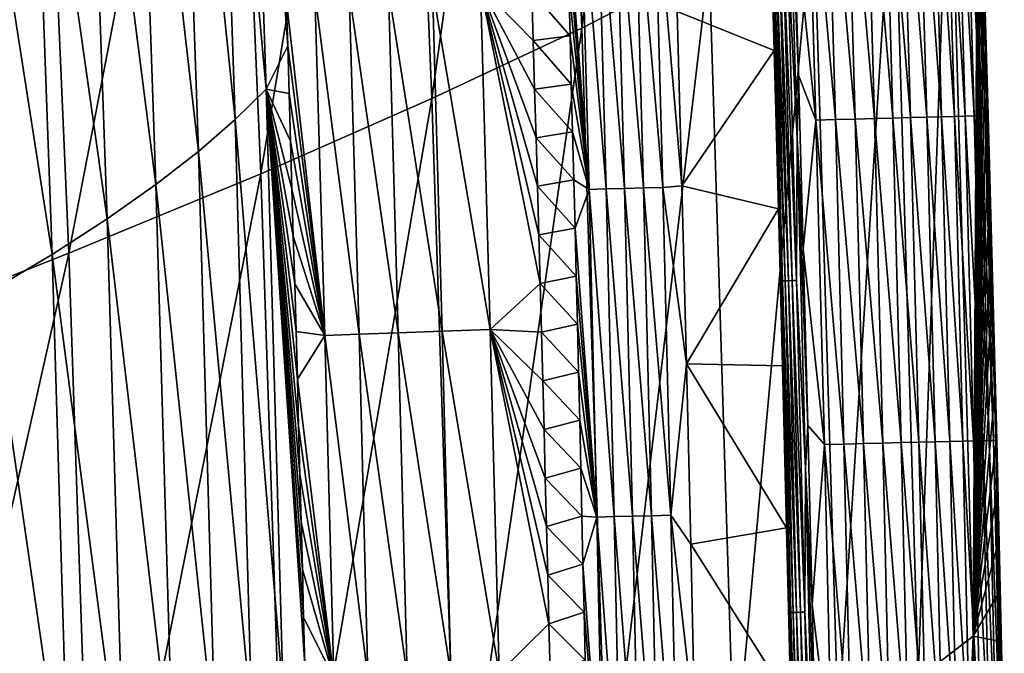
# Model space of a CAD drawing. Header units: millimetres. Extents: x -300 to 300, y -500 to 500.
# Tile 560 of 656: x 276 to 299, y 85 to 100. Entities that reach past the tile are written whole.
import ezdxf

# ---------------------------------------------------------------- set-up
doc = ezdxf.new("R2010")
doc.units = ezdxf.units.MM
doc.header["$LTSCALE"] = 81.481481
for name, color, linetype in [('19', 7, 'CONTINUOUS'), ('21', 7, 'CONTINUOUS'), ('23', 7, 'CONTINUOUS'), ('26', 7, 'CONTINUOUS'), ('27', 7, 'CONTINUOUS'), ('29', 7, 'CONTINUOUS'), ('30', 7, 'CONTINUOUS'), ('32', 7, 'CONTINUOUS')]:
    doc.layers.add(name, color=color, linetype=linetype)

msp = doc.modelspace()

# ---------------------------------------------------------------- linework, layer by layer
at = {"layer": '19', "color": 7, "linetype": 'CONTINUOUS'}
for points in [[(289.069, 100.074, 26.883), (291.335, 120.221, 22.919), (288.323, 118.404, 26.936), (289.069, 100.074, 26.883)], [(292.074, 101.628, 22.873), (291.335, 120.221, 22.919), (289.069, 100.074, 26.883), (292.074, 101.628, 22.873)], [(285.539, 98.411, 30.694), (288.323, 118.404, 26.936), (284.787, 116.456, 30.752), (285.539, 98.411, 30.694)], [(289.069, 100.074, 26.883), (288.323, 118.404, 26.936), (285.539, 98.411, 30.694), (289.069, 100.074, 26.883)], [(281.501, 96.642, 34.31), (284.787, 116.456, 30.752), (280.747, 114.38, 34.373), (281.501, 96.642, 34.31)], [(285.539, 98.411, 30.694), (284.787, 116.456, 30.752), (281.501, 96.642, 34.31), (285.539, 98.411, 30.694)], [(276.976, 94.768, 37.736), (280.747, 114.38, 34.373), (276.222, 112.18, 37.803), (276.976, 94.768, 37.736)], [(281.501, 96.642, 34.31), (280.747, 114.38, 34.373), (276.976, 94.768, 37.736), (281.501, 96.642, 34.31)], [(271.982, 92.793, 40.977), (276.222, 112.18, 37.803), (271.231, 109.858, 41.047), (271.982, 92.793, 40.977)], [(276.976, 94.768, 37.736), (276.222, 112.18, 37.803), (271.982, 92.793, 40.977), (276.976, 94.768, 37.736)], [(296.999, 84.747, 14.21), (297.737, 105.607, 9.594), (296.427, 104.397, 14.234), (296.999, 84.747, 14.21)], [(298.295, 85.747, 9.579), (297.737, 105.607, 9.594), (296.999, 84.747, 14.21), (298.295, 85.747, 9.579)], [(297.737, 105.607, 9.594), (298.295, 85.747, 9.579), (298.408, 105.385, 5.534), (297.737, 105.607, 9.594)], [(298.408, 105.385, 5.534), (298.295, 85.747, 9.579), (298.443, 104.221, 5.532), (298.408, 105.385, 5.534)], [(295.117, 83.653, 18.627), (296.427, 104.397, 14.234), (294.532, 103.07, 18.658), (295.117, 83.653, 18.627)], [(296.999, 84.747, 14.21), (296.427, 104.397, 14.234), (295.117, 83.653, 18.627), (296.999, 84.747, 14.21)], [(298.443, 104.221, 5.532), (298.295, 85.747, 9.579), (298.478, 103.057, 5.53), (298.443, 104.221, 5.532)], [(292.668, 82.468, 22.835), (294.532, 103.07, 18.658), (292.074, 101.628, 22.873), (292.668, 82.468, 22.835)], [(295.117, 83.653, 18.627), (294.532, 103.07, 18.658), (292.668, 82.468, 22.835), (295.117, 83.653, 18.627)], [(298.478, 103.057, 5.53), (298.295, 85.747, 9.579), (298.513, 101.893, 5.528), (298.478, 103.057, 5.53)], [(298.513, 101.893, 5.528), (298.295, 85.747, 9.579), (298.546, 100.73, 5.526), (298.513, 101.893, 5.528)], [(289.671, 81.193, 26.839), (292.074, 101.628, 22.873), (289.069, 100.074, 26.883), (289.671, 81.193, 26.839)], [(292.668, 82.468, 22.835), (292.074, 101.628, 22.873), (289.671, 81.193, 26.839), (292.668, 82.468, 22.835)], [(298.546, 100.73, 5.526), (298.295, 85.747, 9.579), (298.579, 99.566, 5.524), (298.546, 100.73, 5.526)], [(286.145, 79.83, 30.645), (289.069, 100.074, 26.883), (285.539, 98.411, 30.694), (286.145, 79.83, 30.645)], [(289.671, 81.193, 26.839), (289.069, 100.074, 26.883), (286.145, 79.83, 30.645), (289.671, 81.193, 26.839)], [(298.579, 99.566, 5.524), (298.295, 85.747, 9.579), (298.612, 98.403, 5.522), (298.579, 99.566, 5.524)], [(282.11, 78.382, 34.257), (285.539, 98.411, 30.694), (281.501, 96.642, 34.31), (282.11, 78.382, 34.257)], [(286.145, 79.83, 30.645), (285.539, 98.411, 30.694), (282.11, 78.382, 34.257), (286.145, 79.83, 30.645)], [(298.612, 98.403, 5.522), (298.295, 85.747, 9.579), (298.644, 97.24, 5.52), (298.612, 98.403, 5.522)], [(298.644, 97.24, 5.52), (298.295, 85.747, 9.579), (298.676, 96.077, 5.518), (298.644, 97.24, 5.52)], [(277.585, 76.85, 37.679), (281.501, 96.642, 34.31), (276.976, 94.768, 37.736), (277.585, 76.85, 37.679)], [(282.11, 78.382, 34.257), (281.501, 96.642, 34.31), (277.585, 76.85, 37.679), (282.11, 78.382, 34.257)], [(298.676, 96.077, 5.518), (298.295, 85.747, 9.579), (298.707, 94.914, 5.516), (298.676, 96.077, 5.518)], [(272.589, 75.238, 40.918), (276.976, 94.768, 37.736), (271.982, 92.793, 40.977), (272.589, 75.238, 40.918)], [(277.585, 76.85, 37.679), (276.976, 94.768, 37.736), (272.589, 75.238, 40.918), (277.585, 76.85, 37.679)], [(298.707, 94.914, 5.516), (298.295, 85.747, 9.579), (298.738, 93.752, 5.514), (298.707, 94.914, 5.516)], [(298.738, 93.752, 5.514), (298.295, 85.747, 9.579), (298.768, 92.59, 5.512), (298.738, 93.752, 5.514)], [(298.768, 92.59, 5.512), (298.295, 85.747, 9.579), (298.798, 91.427, 5.511), (298.768, 92.59, 5.512)], [(298.798, 91.427, 5.511), (298.295, 85.747, 9.579), (298.827, 90.265, 5.509), (298.798, 91.427, 5.511)], [(298.827, 90.265, 5.509), (298.295, 85.747, 9.579), (298.855, 89.103, 5.507), (298.827, 90.265, 5.509)], [(298.855, 89.103, 5.507), (298.295, 85.747, 9.579), (298.884, 87.942, 5.505), (298.855, 89.103, 5.507)], [(298.884, 87.942, 5.505), (298.295, 85.747, 9.579), (298.911, 86.78, 5.504), (298.884, 87.942, 5.505)], [(298.911, 86.78, 5.504), (298.295, 85.747, 9.579), (298.939, 85.619, 5.502), (298.911, 86.78, 5.504)], [(297.436, 64.491, 14.191), (298.295, 85.747, 9.579), (296.999, 84.747, 14.21), (297.436, 64.491, 14.191)], [(298.72, 65.265, 9.567), (298.295, 85.747, 9.579), (297.436, 64.491, 14.191), (298.72, 65.265, 9.567)], [(298.295, 85.747, 9.579), (298.72, 65.265, 9.567), (298.939, 85.619, 5.502), (298.295, 85.747, 9.579)], [(298.939, 85.619, 5.502), (298.72, 65.265, 9.567), (298.965, 84.458, 5.5), (298.939, 85.619, 5.502)]]:
    msp.add_3dface(points, dxfattribs=at)
at = {"layer": '21', "color": 7, "linetype": 'CONTINUOUS'}
for points in [[(281.633, 98.635, 11.188), (280.426, 111.773, 12.625), (281.165, 112.583, 11.163), (281.633, 98.635, 11.188)], [(281.633, 98.635, 11.188), (281.165, 112.583, 11.163), (282.137, 99.652, 9.984), (281.633, 98.635, 11.188)], [(282.137, 99.652, 9.984), (281.165, 112.583, 11.163), (282.102, 100.773, 9.982), (282.137, 99.652, 9.984)], [(280.897, 97.917, 12.642), (279.559, 110.927, 14.092), (280.426, 111.773, 12.625), (280.897, 97.917, 12.642)], [(280.897, 97.917, 12.642), (280.426, 111.773, 12.625), (281.633, 98.635, 11.188), (280.897, 97.917, 12.642)], [(280.033, 97.168, 14.101), (278.554, 110.047, 15.567), (279.559, 110.927, 14.092), (280.033, 97.168, 14.101)], [(280.033, 97.168, 14.101), (279.559, 110.927, 14.092), (280.897, 97.917, 12.642), (280.033, 97.168, 14.101)], [(279.032, 96.39, 15.568), (277.404, 109.132, 17.052), (278.554, 110.047, 15.567), (279.032, 96.39, 15.568)], [(279.032, 96.39, 15.568), (278.554, 110.047, 15.567), (280.033, 97.168, 14.101), (279.032, 96.39, 15.568)], [(277.886, 95.581, 17.046), (276.1, 108.181, 18.548), (277.404, 109.132, 17.052), (277.886, 95.581, 17.046)], [(277.886, 95.581, 17.046), (277.404, 109.132, 17.052), (279.032, 96.39, 15.568), (277.886, 95.581, 17.046)], [(276.585, 94.741, 18.535), (274.639, 107.196, 20.051), (276.1, 108.181, 18.548), (276.585, 94.741, 18.535)], [(276.585, 94.741, 18.535), (276.1, 108.181, 18.548), (277.886, 95.581, 17.046), (276.585, 94.741, 18.535)], [(275.127, 93.871, 20.032), (274.639, 107.196, 20.051), (276.585, 94.741, 18.535), (275.127, 93.871, 20.032)], [(282.171, 98.531, 9.985), (281.633, 98.635, 11.188), (282.137, 99.652, 9.984), (282.171, 98.531, 9.985)], [(282.028, 84.365, 11.211), (280.897, 97.917, 12.642), (281.633, 98.635, 11.188), (282.028, 84.365, 11.211)], [(282.028, 84.365, 11.211), (281.633, 98.635, 11.188), (282.541, 85.073, 10.002), (282.028, 84.365, 11.211)], [(282.541, 85.073, 10.002), (281.633, 98.635, 11.188), (282.513, 86.195, 10), (282.541, 85.073, 10.002)], [(282.513, 86.195, 10), (281.633, 98.635, 11.188), (282.484, 87.317, 9.999), (282.513, 86.195, 10)], [(282.484, 87.317, 9.999), (281.633, 98.635, 11.188), (282.455, 88.439, 9.998), (282.484, 87.317, 9.999)], [(282.455, 88.439, 9.998), (281.633, 98.635, 11.188), (282.425, 89.561, 9.996), (282.455, 88.439, 9.998)], [(282.425, 89.561, 9.996), (281.633, 98.635, 11.188), (282.395, 90.682, 9.995), (282.425, 89.561, 9.996)], [(282.395, 90.682, 9.995), (281.633, 98.635, 11.188), (282.365, 91.804, 9.994), (282.395, 90.682, 9.995)], [(282.365, 91.804, 9.994), (281.633, 98.635, 11.188), (282.334, 92.925, 9.992), (282.365, 91.804, 9.994)], [(282.334, 92.925, 9.992), (281.633, 98.635, 11.188), (282.302, 94.047, 9.991), (282.334, 92.925, 9.992)], [(282.302, 94.047, 9.991), (281.633, 98.635, 11.188), (282.27, 95.168, 9.989), (282.302, 94.047, 9.991)], [(282.27, 95.168, 9.989), (281.633, 98.635, 11.188), (282.237, 96.289, 9.988), (282.27, 95.168, 9.989)], [(282.237, 96.289, 9.988), (281.633, 98.635, 11.188), (282.204, 97.41, 9.987), (282.237, 96.289, 9.988)], [(282.204, 97.41, 9.987), (281.633, 98.635, 11.188), (282.171, 98.531, 9.985), (282.204, 97.41, 9.987)], [(281.296, 83.744, 12.657), (280.033, 97.168, 14.101), (280.897, 97.917, 12.642), (281.296, 83.744, 12.657)], [(281.296, 83.744, 12.657), (280.897, 97.917, 12.642), (282.028, 84.365, 11.211), (281.296, 83.744, 12.657)], [(280.435, 83.097, 14.109), (279.032, 96.39, 15.568), (280.033, 97.168, 14.101), (280.435, 83.097, 14.109)], [(280.435, 83.097, 14.109), (280.033, 97.168, 14.101), (281.296, 83.744, 12.657), (280.435, 83.097, 14.109)], [(279.437, 82.424, 15.569), (277.886, 95.581, 17.046), (279.032, 96.39, 15.568), (279.437, 82.424, 15.569)], [(279.437, 82.424, 15.569), (279.032, 96.39, 15.568), (280.435, 83.097, 14.109), (279.437, 82.424, 15.569)], [(278.294, 81.726, 17.041), (276.585, 94.741, 18.535), (277.886, 95.581, 17.046), (278.294, 81.726, 17.041)], [(278.294, 81.726, 17.041), (277.886, 95.581, 17.046), (279.437, 82.424, 15.569), (278.294, 81.726, 17.041)], [(276.996, 81.002, 18.524), (275.127, 93.871, 20.032), (276.585, 94.741, 18.535), (276.996, 81.002, 18.524)], [(276.996, 81.002, 18.524), (276.585, 94.741, 18.535), (278.294, 81.726, 17.041), (276.996, 81.002, 18.524)], [(275.541, 80.253, 20.016), (275.127, 93.871, 20.032), (276.996, 81.002, 18.524), (275.541, 80.253, 20.016)]]:
    msp.add_3dface(points, dxfattribs=at)
at = {"layer": '23', "color": 7, "linetype": 'CONTINUOUS'}
for points in [[(288.793, 99.888, 1.413), (287.891, 100.93, 2.131), (288.763, 101.019, 1.412), (288.793, 99.888, 1.413)], [(287.926, 99.783, 2.13), (287.891, 100.93, 2.131), (288.793, 99.888, 1.413), (287.926, 99.783, 2.13)], [(288.823, 98.756, 1.413), (287.926, 99.783, 2.13), (288.793, 99.888, 1.413), (288.823, 98.756, 1.413)], [(287.959, 98.637, 2.128), (287.926, 99.783, 2.13), (288.823, 98.756, 1.413), (287.959, 98.637, 2.128)], [(288.853, 97.625, 1.414), (287.959, 98.637, 2.128), (288.823, 98.756, 1.413), (288.853, 97.625, 1.414)], [(287.992, 97.491, 2.126), (287.959, 98.637, 2.128), (288.853, 97.625, 1.414), (287.992, 97.491, 2.126)], [(288.882, 96.494, 1.415), (287.992, 97.491, 2.126), (288.853, 97.625, 1.414), (288.882, 96.494, 1.415)], [(288.025, 96.345, 2.125), (287.992, 97.491, 2.126), (288.882, 96.494, 1.415), (288.025, 96.345, 2.125)], [(288.91, 95.362, 1.415), (288.025, 96.345, 2.125), (288.882, 96.494, 1.415), (288.91, 95.362, 1.415)], [(288.057, 95.199, 2.123), (288.025, 96.345, 2.125), (288.91, 95.362, 1.415), (288.057, 95.199, 2.123)], [(288.938, 94.231, 1.416), (288.057, 95.199, 2.123), (288.91, 95.362, 1.415), (288.938, 94.231, 1.416)], [(288.088, 94.053, 2.122), (288.057, 95.199, 2.123), (288.938, 94.231, 1.416), (288.088, 94.053, 2.122)], [(288.966, 93.099, 1.416), (288.088, 94.053, 2.122), (288.938, 94.231, 1.416), (288.966, 93.099, 1.416)], [(288.119, 92.907, 2.12), (288.088, 94.053, 2.122), (288.966, 93.099, 1.416), (288.119, 92.907, 2.12)], [(288.993, 91.967, 1.417), (288.119, 92.907, 2.12), (288.966, 93.099, 1.416), (288.993, 91.967, 1.417)], [(288.15, 91.762, 2.118), (288.119, 92.907, 2.12), (288.993, 91.967, 1.417), (288.15, 91.762, 2.118)], [(289.02, 90.836, 1.418), (288.15, 91.762, 2.118), (288.993, 91.967, 1.417), (289.02, 90.836, 1.418)], [(288.18, 90.616, 2.117), (288.15, 91.762, 2.118), (289.02, 90.836, 1.418), (288.18, 90.616, 2.117)], [(289.046, 89.704, 1.418), (288.18, 90.616, 2.117), (289.02, 90.836, 1.418), (289.046, 89.704, 1.418)], [(288.209, 89.471, 2.115), (288.18, 90.616, 2.117), (289.046, 89.704, 1.418), (288.209, 89.471, 2.115)], [(289.072, 88.572, 1.419), (288.209, 89.471, 2.115), (289.046, 89.704, 1.418), (289.072, 88.572, 1.419)], [(288.238, 88.326, 2.114), (288.209, 89.471, 2.115), (289.072, 88.572, 1.419), (288.238, 88.326, 2.114)], [(289.098, 87.439, 1.419), (288.238, 88.326, 2.114), (289.072, 88.572, 1.419), (289.098, 87.439, 1.419)], [(288.267, 87.18, 2.113), (288.238, 88.326, 2.114), (289.098, 87.439, 1.419), (288.267, 87.18, 2.113)], [(289.123, 86.307, 1.42), (288.267, 87.18, 2.113), (289.098, 87.439, 1.419), (289.123, 86.307, 1.42)], [(288.295, 86.035, 2.111), (288.267, 87.18, 2.113), (289.123, 86.307, 1.42), (288.295, 86.035, 2.111)], [(289.148, 85.175, 1.42), (288.295, 86.035, 2.111), (289.123, 86.307, 1.42), (289.148, 85.175, 1.42)], [(288.322, 84.891, 2.11), (288.295, 86.035, 2.111), (289.148, 85.175, 1.42), (288.322, 84.891, 2.11)]]:
    msp.add_3dface(points, dxfattribs=at)
at = {"layer": '26', "color": 7, "linetype": 'CONTINUOUS'}
for points in [[(284.513, 100.967, 5.69), (284.745, 92.892, 5.69), (283.587, 100.93, 7.061), (284.513, 100.967, 5.69)], [(285.549, 101.008, 4.402), (285.78, 92.929, 4.397), (284.513, 100.967, 5.69), (285.549, 101.008, 4.402)], [(284.513, 100.967, 5.69), (285.78, 92.929, 4.397), (284.745, 92.892, 5.69), (284.513, 100.967, 5.69)], [(286.684, 101.051, 3.207), (286.914, 92.968, 3.199), (285.549, 101.008, 4.402), (286.684, 101.051, 3.207)], [(285.549, 101.008, 4.402), (286.914, 92.968, 3.199), (285.78, 92.929, 4.397), (285.549, 101.008, 4.402)], [(287.891, 100.93, 2.131), (287.926, 99.783, 2.13), (286.684, 101.051, 3.207), (287.891, 100.93, 2.131)], [(287.926, 99.783, 2.13), (287.959, 98.637, 2.128), (286.684, 101.051, 3.207), (287.926, 99.783, 2.13)], [(287.959, 98.637, 2.128), (287.992, 97.491, 2.126), (286.684, 101.051, 3.207), (287.959, 98.637, 2.128)], [(287.992, 97.491, 2.126), (288.025, 96.345, 2.125), (286.684, 101.051, 3.207), (287.992, 97.491, 2.126)], [(288.025, 96.345, 2.125), (288.057, 95.199, 2.123), (286.684, 101.051, 3.207), (288.025, 96.345, 2.125)], [(288.057, 95.199, 2.123), (288.088, 94.053, 2.122), (286.684, 101.051, 3.207), (288.057, 95.199, 2.123)], [(286.684, 101.051, 3.207), (288.088, 94.053, 2.122), (286.914, 92.968, 3.199), (286.684, 101.051, 3.207)], [(282.102, 100.773, 9.982), (282.78, 100.896, 8.498), (283.015, 92.829, 8.505), (282.102, 100.773, 9.982)], [(282.137, 99.652, 9.984), (282.102, 100.773, 9.982), (283.015, 92.829, 8.505), (282.137, 99.652, 9.984)], [(283.587, 100.93, 7.061), (283.82, 92.859, 7.064), (282.78, 100.896, 8.498), (283.587, 100.93, 7.061)], [(282.78, 100.896, 8.498), (283.82, 92.859, 7.064), (283.015, 92.829, 8.505), (282.78, 100.896, 8.498)], [(283.587, 100.93, 7.061), (284.745, 92.892, 5.69), (283.82, 92.859, 7.064), (283.587, 100.93, 7.061)], [(282.171, 98.531, 9.985), (282.137, 99.652, 9.984), (283.015, 92.829, 8.505), (282.171, 98.531, 9.985)], [(282.204, 97.41, 9.987), (282.171, 98.531, 9.985), (283.015, 92.829, 8.505), (282.204, 97.41, 9.987)], [(282.237, 96.289, 9.988), (282.204, 97.41, 9.987), (283.015, 92.829, 8.505), (282.237, 96.289, 9.988)], [(282.27, 95.168, 9.989), (282.237, 96.289, 9.988), (283.015, 92.829, 8.505), (282.27, 95.168, 9.989)], [(282.302, 94.047, 9.991), (282.27, 95.168, 9.989), (283.015, 92.829, 8.505), (282.302, 94.047, 9.991)], [(282.334, 92.925, 9.992), (282.302, 94.047, 9.991), (283.015, 92.829, 8.505), (282.334, 92.925, 9.992)], [(288.088, 94.053, 2.122), (288.119, 92.907, 2.12), (286.914, 92.968, 3.199), (288.088, 94.053, 2.122)], [(282.365, 91.804, 9.994), (282.334, 92.925, 9.992), (283.015, 92.829, 8.505), (282.365, 91.804, 9.994)], [(283.82, 92.859, 7.064), (284.029, 84.784, 7.067), (283.015, 92.829, 8.505), (283.82, 92.859, 7.064)], [(284.745, 92.892, 5.69), (284.952, 84.814, 5.689), (283.82, 92.859, 7.064), (284.745, 92.892, 5.69)], [(283.82, 92.859, 7.064), (284.952, 84.814, 5.689), (284.029, 84.784, 7.067), (283.82, 92.859, 7.064)], [(285.78, 92.929, 4.397), (285.986, 84.846, 4.393), (284.745, 92.892, 5.69), (285.78, 92.929, 4.397)], [(284.745, 92.892, 5.69), (285.986, 84.846, 4.393), (284.952, 84.814, 5.689), (284.745, 92.892, 5.69)], [(286.914, 92.968, 3.199), (287.12, 84.881, 3.191), (285.78, 92.929, 4.397), (286.914, 92.968, 3.199)], [(285.78, 92.929, 4.397), (287.12, 84.881, 3.191), (285.986, 84.846, 4.393), (285.78, 92.929, 4.397)], [(288.119, 92.907, 2.12), (288.15, 91.762, 2.118), (286.914, 92.968, 3.199), (288.119, 92.907, 2.12)], [(288.15, 91.762, 2.118), (288.18, 90.616, 2.117), (286.914, 92.968, 3.199), (288.15, 91.762, 2.118)], [(288.18, 90.616, 2.117), (288.209, 89.471, 2.115), (286.914, 92.968, 3.199), (288.18, 90.616, 2.117)], [(288.209, 89.471, 2.115), (288.238, 88.326, 2.114), (286.914, 92.968, 3.199), (288.209, 89.471, 2.115)], [(288.238, 88.326, 2.114), (288.267, 87.18, 2.113), (286.914, 92.968, 3.199), (288.238, 88.326, 2.114)], [(288.267, 87.18, 2.113), (288.295, 86.035, 2.111), (286.914, 92.968, 3.199), (288.267, 87.18, 2.113)], [(286.914, 92.968, 3.199), (288.295, 86.035, 2.111), (287.12, 84.881, 3.191), (286.914, 92.968, 3.199)], [(282.365, 91.804, 9.994), (283.015, 92.829, 8.505), (283.225, 84.758, 8.511), (282.365, 91.804, 9.994)], [(283.015, 92.829, 8.505), (284.029, 84.784, 7.067), (283.225, 84.758, 8.511), (283.015, 92.829, 8.505)], [(282.395, 90.682, 9.995), (282.365, 91.804, 9.994), (283.225, 84.758, 8.511), (282.395, 90.682, 9.995)], [(282.425, 89.561, 9.996), (282.395, 90.682, 9.995), (283.225, 84.758, 8.511), (282.425, 89.561, 9.996)], [(282.455, 88.439, 9.998), (282.425, 89.561, 9.996), (283.225, 84.758, 8.511), (282.455, 88.439, 9.998)], [(282.484, 87.317, 9.999), (282.455, 88.439, 9.998), (283.225, 84.758, 8.511), (282.484, 87.317, 9.999)], [(282.513, 86.195, 10), (282.484, 87.317, 9.999), (283.225, 84.758, 8.511), (282.513, 86.195, 10)], [(282.541, 85.073, 10.002), (282.513, 86.195, 10), (283.225, 84.758, 8.511), (282.541, 85.073, 10.002)], [(288.295, 86.035, 2.111), (288.322, 84.891, 2.11), (287.12, 84.881, 3.191), (288.295, 86.035, 2.111)]]:
    msp.add_3dface(points, dxfattribs=at)
at = {"layer": '27', "color": 7, "linetype": 'CONTINUOUS'}
for points in [[(296.405, 97.954, 0.827), (295.748, 105.59, 0.57), (296.186, 105.603, 0.829), (296.405, 97.954, 0.827)], [(296.82, 97.965, 1.133), (296.186, 105.603, 0.829), (296.602, 105.616, 1.136), (296.82, 97.965, 1.133)], [(296.405, 97.954, 0.827), (296.186, 105.603, 0.829), (296.82, 97.965, 1.133), (296.405, 97.954, 0.827)], [(297.204, 97.976, 1.482), (296.602, 105.616, 1.136), (296.986, 105.628, 1.487), (297.204, 97.976, 1.482)], [(296.82, 97.965, 1.133), (296.602, 105.616, 1.136), (297.204, 97.976, 1.482), (296.82, 97.965, 1.133)], [(297.55, 97.986, 1.871), (296.986, 105.628, 1.487), (297.333, 105.638, 1.876), (297.55, 97.986, 1.871)], [(297.204, 97.976, 1.482), (296.986, 105.628, 1.487), (297.55, 97.986, 1.871), (297.204, 97.976, 1.482)], [(297.854, 97.994, 2.292), (297.333, 105.638, 1.876), (297.636, 105.647, 2.299), (297.854, 97.994, 2.292)], [(297.55, 97.986, 1.871), (297.333, 105.638, 1.876), (297.854, 97.994, 2.292), (297.55, 97.986, 1.871)], [(298.11, 98.001, 2.739), (297.636, 105.647, 2.299), (297.892, 105.655, 2.747), (298.11, 98.001, 2.739)], [(297.854, 97.994, 2.292), (297.636, 105.647, 2.299), (298.11, 98.001, 2.739), (297.854, 97.994, 2.292)], [(298.316, 98.007, 3.203), (297.892, 105.655, 2.747), (298.097, 105.661, 3.212), (298.316, 98.007, 3.203)], [(298.11, 98.001, 2.739), (297.892, 105.655, 2.747), (298.316, 98.007, 3.203), (298.11, 98.001, 2.739)], [(298.472, 98.011, 3.677), (298.097, 105.661, 3.212), (298.252, 105.666, 3.687), (298.472, 98.011, 3.677)], [(298.316, 98.007, 3.203), (298.097, 105.661, 3.212), (298.472, 98.011, 3.677), (298.316, 98.007, 3.203)], [(298.578, 98.014, 4.152), (298.252, 105.666, 3.687), (298.357, 105.669, 4.163), (298.578, 98.014, 4.152)], [(298.472, 98.011, 3.677), (298.252, 105.666, 3.687), (298.578, 98.014, 4.152), (298.472, 98.011, 3.677)], [(298.636, 98.016, 4.622), (298.357, 105.669, 4.163), (298.415, 105.671, 4.634), (298.636, 98.016, 4.622)], [(298.578, 98.014, 4.152), (298.357, 105.669, 4.163), (298.636, 98.016, 4.622), (298.578, 98.014, 4.152)], [(298.427, 105.671, 5.094), (298.649, 98.016, 5.081), (298.415, 105.671, 4.634), (298.427, 105.671, 5.094)], [(298.649, 98.016, 5.081), (298.636, 98.016, 4.622), (298.415, 105.671, 4.634), (298.649, 98.016, 5.081)], [(298.546, 100.73, 5.526), (298.579, 99.566, 5.524), (298.427, 105.671, 5.094), (298.546, 100.73, 5.526)], [(298.579, 99.566, 5.524), (298.612, 98.403, 5.522), (298.427, 105.671, 5.094), (298.579, 99.566, 5.524)], [(298.427, 105.671, 5.094), (298.612, 98.403, 5.522), (298.649, 98.016, 5.081), (298.427, 105.671, 5.094)], [(294.59, 97.904, 0.089), (294.061, 102.997, 0.031), (294.369, 105.547, 0.089), (294.59, 97.904, 0.089)], [(295.052, 97.916, 0.2), (294.369, 105.547, 0.089), (294.832, 105.561, 0.201), (295.052, 97.916, 0.2)], [(294.59, 97.904, 0.089), (294.369, 105.547, 0.089), (295.052, 97.916, 0.2), (294.59, 97.904, 0.089)], [(295.513, 97.929, 0.36), (294.832, 105.561, 0.201), (295.294, 105.576, 0.361), (295.513, 97.929, 0.36)], [(295.052, 97.916, 0.2), (294.832, 105.561, 0.201), (295.513, 97.929, 0.36), (295.052, 97.916, 0.2)], [(295.967, 97.942, 0.569), (295.294, 105.576, 0.361), (295.748, 105.59, 0.57), (295.967, 97.942, 0.569)], [(295.513, 97.929, 0.36), (295.294, 105.576, 0.361), (295.967, 97.942, 0.569), (295.513, 97.929, 0.36)], [(295.967, 97.942, 0.569), (295.748, 105.59, 0.57), (296.405, 97.954, 0.827), (295.967, 97.942, 0.569)], [(294.177, 98.964, 0.031), (294.061, 102.997, 0.031), (294.59, 97.904, 0.089), (294.177, 98.964, 0.031)], [(294.288, 94.865, 0.031), (294.177, 98.964, 0.031), (294.59, 97.904, 0.089), (294.288, 94.865, 0.031)], [(298.612, 98.403, 5.522), (298.644, 97.24, 5.52), (298.649, 98.016, 5.081), (298.612, 98.403, 5.522)], [(296.602, 90.305, 0.825), (295.967, 97.942, 0.569), (296.405, 97.954, 0.827), (296.602, 90.305, 0.825)], [(297.016, 90.315, 1.129), (296.405, 97.954, 0.827), (296.82, 97.965, 1.133), (297.016, 90.315, 1.129)], [(296.602, 90.305, 0.825), (296.405, 97.954, 0.827), (297.016, 90.315, 1.129), (296.602, 90.305, 0.825)], [(297.4, 90.325, 1.478), (296.82, 97.965, 1.133), (297.204, 97.976, 1.482), (297.4, 90.325, 1.478)], [(297.016, 90.315, 1.129), (296.82, 97.965, 1.133), (297.4, 90.325, 1.478), (297.016, 90.315, 1.129)], [(297.746, 90.333, 1.866), (297.204, 97.976, 1.482), (297.55, 97.986, 1.871), (297.746, 90.333, 1.866)], [(297.4, 90.325, 1.478), (297.204, 97.976, 1.482), (297.746, 90.333, 1.866), (297.4, 90.325, 1.478)], [(298.05, 90.341, 2.286), (297.55, 97.986, 1.871), (297.854, 97.994, 2.292), (298.05, 90.341, 2.286)], [(297.746, 90.333, 1.866), (297.55, 97.986, 1.871), (298.05, 90.341, 2.286), (297.746, 90.333, 1.866)], [(298.306, 90.347, 2.732), (297.854, 97.994, 2.292), (298.11, 98.001, 2.739), (298.306, 90.347, 2.732)], [(298.05, 90.341, 2.286), (297.854, 97.994, 2.292), (298.306, 90.347, 2.732), (298.05, 90.341, 2.286)], [(298.513, 90.352, 3.195), (298.11, 98.001, 2.739), (298.316, 98.007, 3.203), (298.513, 90.352, 3.195)], [(298.306, 90.347, 2.732), (298.11, 98.001, 2.739), (298.513, 90.352, 3.195), (298.306, 90.347, 2.732)], [(298.669, 90.356, 3.667), (298.316, 98.007, 3.203), (298.472, 98.011, 3.677), (298.669, 90.356, 3.667)], [(298.513, 90.352, 3.195), (298.316, 98.007, 3.203), (298.669, 90.356, 3.667), (298.513, 90.352, 3.195)], [(298.776, 90.359, 4.142), (298.472, 98.011, 3.677), (298.578, 98.014, 4.152), (298.776, 90.359, 4.142)], [(298.669, 90.356, 3.667), (298.472, 98.011, 3.677), (298.776, 90.359, 4.142), (298.669, 90.356, 3.667)], [(298.835, 90.36, 4.611), (298.578, 98.014, 4.152), (298.636, 98.016, 4.622), (298.835, 90.36, 4.611)], [(298.776, 90.359, 4.142), (298.578, 98.014, 4.152), (298.835, 90.36, 4.611), (298.776, 90.359, 4.142)], [(298.649, 98.016, 5.081), (298.85, 90.361, 5.07), (298.636, 98.016, 4.622), (298.649, 98.016, 5.081)], [(298.85, 90.361, 5.07), (298.835, 90.36, 4.611), (298.636, 98.016, 4.622), (298.85, 90.361, 5.07)], [(298.644, 97.24, 5.52), (298.676, 96.077, 5.518), (298.649, 98.016, 5.081), (298.644, 97.24, 5.52)], [(298.676, 96.077, 5.518), (298.707, 94.914, 5.516), (298.649, 98.016, 5.081), (298.676, 96.077, 5.518)], [(298.707, 94.914, 5.516), (298.738, 93.752, 5.514), (298.649, 98.016, 5.081), (298.707, 94.914, 5.516)], [(298.738, 93.752, 5.514), (298.768, 92.59, 5.512), (298.649, 98.016, 5.081), (298.738, 93.752, 5.514)], [(298.768, 92.59, 5.512), (298.798, 91.427, 5.511), (298.649, 98.016, 5.081), (298.768, 92.59, 5.512)], [(298.649, 98.016, 5.081), (298.798, 91.427, 5.511), (298.85, 90.361, 5.07), (298.649, 98.016, 5.081)], [(294.789, 90.26, 0.089), (294.288, 94.865, 0.031), (294.59, 97.904, 0.089), (294.789, 90.26, 0.089)], [(295.25, 90.271, 0.2), (294.59, 97.904, 0.089), (295.052, 97.916, 0.2), (295.25, 90.271, 0.2)], [(294.789, 90.26, 0.089), (294.59, 97.904, 0.089), (295.25, 90.271, 0.2), (294.789, 90.26, 0.089)], [(295.711, 90.283, 0.359), (295.052, 97.916, 0.2), (295.513, 97.929, 0.36), (295.711, 90.283, 0.359)], [(295.25, 90.271, 0.2), (295.052, 97.916, 0.2), (295.711, 90.283, 0.359), (295.25, 90.271, 0.2)], [(296.164, 90.294, 0.567), (295.513, 97.929, 0.36), (295.967, 97.942, 0.569), (296.164, 90.294, 0.567)], [(295.711, 90.283, 0.359), (295.513, 97.929, 0.36), (296.164, 90.294, 0.567), (295.711, 90.283, 0.359)], [(296.164, 90.294, 0.567), (295.967, 97.942, 0.569), (296.602, 90.305, 0.825), (296.164, 90.294, 0.567)], [(294.395, 90.71, 0.031), (294.288, 94.865, 0.031), (294.789, 90.26, 0.089), (294.395, 90.71, 0.031)], [(298.798, 91.427, 5.511), (298.827, 90.265, 5.509), (298.85, 90.361, 5.07), (298.798, 91.427, 5.511)], [(294.497, 86.493, 0.031), (294.395, 90.71, 0.031), (294.789, 90.26, 0.089), (294.497, 86.493, 0.031)], [(296.341, 82.647, 0.566), (295.711, 90.283, 0.359), (296.164, 90.294, 0.567), (296.341, 82.647, 0.566)], [(296.778, 82.656, 0.823), (296.164, 90.294, 0.567), (296.602, 90.305, 0.825), (296.778, 82.656, 0.823)], [(296.341, 82.647, 0.566), (296.164, 90.294, 0.567), (296.778, 82.656, 0.823), (296.341, 82.647, 0.566)], [(297.192, 82.665, 1.127), (296.602, 90.305, 0.825), (297.016, 90.315, 1.129), (297.192, 82.665, 1.127)], [(296.778, 82.656, 0.823), (296.602, 90.305, 0.825), (297.192, 82.665, 1.127), (296.778, 82.656, 0.823)], [(297.576, 82.674, 1.475), (297.016, 90.315, 1.129), (297.4, 90.325, 1.478), (297.576, 82.674, 1.475)], [(297.192, 82.665, 1.127), (297.016, 90.315, 1.129), (297.576, 82.674, 1.475), (297.192, 82.665, 1.127)], [(297.922, 82.682, 1.861), (297.4, 90.325, 1.478), (297.746, 90.333, 1.866), (297.922, 82.682, 1.861)], [(297.576, 82.674, 1.475), (297.4, 90.325, 1.478), (297.922, 82.682, 1.861), (297.576, 82.674, 1.475)], [(298.226, 82.688, 2.28), (297.746, 90.333, 1.866), (298.05, 90.341, 2.286), (298.226, 82.688, 2.28)], [(297.922, 82.682, 1.861), (297.746, 90.333, 1.866), (298.226, 82.688, 2.28), (297.922, 82.682, 1.861)], [(298.482, 82.694, 2.725), (298.05, 90.341, 2.286), (298.306, 90.347, 2.732), (298.482, 82.694, 2.725)], [(298.226, 82.688, 2.28), (298.05, 90.341, 2.286), (298.482, 82.694, 2.725), (298.226, 82.688, 2.28)], [(298.69, 82.699, 3.187), (298.306, 90.347, 2.732), (298.513, 90.352, 3.195), (298.69, 82.699, 3.187)], [(298.482, 82.694, 2.725), (298.306, 90.347, 2.732), (298.69, 82.699, 3.187), (298.482, 82.694, 2.725)], [(298.847, 82.702, 3.659), (298.513, 90.352, 3.195), (298.669, 90.356, 3.667), (298.847, 82.702, 3.659)], [(298.69, 82.699, 3.187), (298.513, 90.352, 3.195), (298.847, 82.702, 3.659), (298.69, 82.699, 3.187)], [(298.954, 82.704, 4.133), (298.669, 90.356, 3.667), (298.776, 90.359, 4.142), (298.954, 82.704, 4.133)], [(298.847, 82.702, 3.659), (298.669, 90.356, 3.667), (298.954, 82.704, 4.133), (298.847, 82.702, 3.659)], [(299.014, 82.706, 4.601), (298.776, 90.359, 4.142), (298.835, 90.36, 4.611), (299.014, 82.706, 4.601)], [(298.954, 82.704, 4.133), (298.776, 90.359, 4.142), (299.014, 82.706, 4.601), (298.954, 82.704, 4.133)], [(298.827, 90.265, 5.509), (298.855, 89.103, 5.507), (298.85, 90.361, 5.07), (298.827, 90.265, 5.509)], [(298.85, 90.361, 5.07), (299.03, 82.706, 5.059), (298.835, 90.36, 4.611), (298.85, 90.361, 5.07)], [(299.03, 82.706, 5.059), (299.014, 82.706, 4.601), (298.835, 90.36, 4.611), (299.03, 82.706, 5.059)], [(298.855, 89.103, 5.507), (298.884, 87.942, 5.505), (298.85, 90.361, 5.07), (298.855, 89.103, 5.507)], [(298.884, 87.942, 5.505), (298.911, 86.78, 5.504), (298.85, 90.361, 5.07), (298.884, 87.942, 5.505)], [(298.911, 86.78, 5.504), (298.939, 85.619, 5.502), (298.85, 90.361, 5.07), (298.911, 86.78, 5.504)], [(298.939, 85.619, 5.502), (298.965, 84.458, 5.5), (298.85, 90.361, 5.07), (298.939, 85.619, 5.502)], [(298.965, 84.458, 5.5), (298.992, 83.297, 5.499), (298.85, 90.361, 5.07), (298.965, 84.458, 5.5)], [(298.85, 90.361, 5.07), (298.992, 83.297, 5.499), (299.03, 82.706, 5.059), (298.85, 90.361, 5.07)], [(294.967, 82.616, 0.088), (294.497, 86.493, 0.031), (294.789, 90.26, 0.089), (294.967, 82.616, 0.088)], [(295.428, 82.626, 0.199), (294.789, 90.26, 0.089), (295.25, 90.271, 0.2), (295.428, 82.626, 0.199)], [(294.967, 82.616, 0.088), (294.789, 90.26, 0.089), (295.428, 82.626, 0.199), (294.967, 82.616, 0.088)], [(295.888, 82.637, 0.358), (295.25, 90.271, 0.2), (295.711, 90.283, 0.359), (295.888, 82.637, 0.358)], [(295.428, 82.626, 0.199), (295.25, 90.271, 0.2), (295.888, 82.637, 0.358), (295.428, 82.626, 0.199)], [(295.888, 82.637, 0.358), (295.711, 90.283, 0.359), (296.341, 82.647, 0.566), (295.888, 82.637, 0.358)], [(294.595, 82.197, 0.031), (294.497, 86.493, 0.031), (294.967, 82.616, 0.088), (294.595, 82.197, 0.031)]]:
    msp.add_3dface(points, dxfattribs=at)
at = {"layer": '29', "color": 7, "linetype": 'CONTINUOUS'}
for points in [[(293.606, 99.549, 0.5), (291.322, 100.468, 0.5), (293.495, 103.381, 0.5), (293.606, 99.549, 0.5)], [(291.432, 96.354, 0.5), (291.322, 100.468, 0.5), (293.606, 99.549, 0.5), (291.432, 96.354, 0.5)], [(293.708, 95.818, 0.5), (291.432, 96.354, 0.5), (293.606, 99.549, 0.5), (293.708, 95.818, 0.5)], [(291.538, 92.165, 0.5), (291.432, 96.354, 0.5), (293.708, 95.818, 0.5), (291.538, 92.165, 0.5)], [(293.805, 92.116, 0.5), (291.538, 92.165, 0.5), (293.708, 95.818, 0.5), (293.805, 92.116, 0.5)], [(291.639, 87.909, 0.5), (291.538, 92.165, 0.5), (293.899, 88.3, 0.5), (291.639, 87.909, 0.5)], [(293.899, 88.3, 0.5), (291.538, 92.165, 0.5), (293.805, 92.116, 0.5), (293.899, 88.3, 0.5)], [(293.996, 84.178, 0.5), (291.639, 87.909, 0.5), (293.899, 88.3, 0.5), (293.996, 84.178, 0.5)], [(291.736, 83.579, 0.5), (291.639, 87.909, 0.5), (293.996, 84.178, 0.5), (291.736, 83.579, 0.5)]]:
    msp.add_3dface(points, dxfattribs=at)
at = {"layer": '30', "color": 7, "linetype": 'CONTINUOUS'}
for points in [[(294.144, 97.477, 0.028), (293.917, 101.94, 0.042), (293.92, 105.248, 0.028), (294.144, 97.477, 0.028)], [(294.061, 102.997, 0.031), (294.177, 98.964, 0.031), (293.92, 105.248, 0.028), (294.061, 102.997, 0.031)], [(294.177, 98.964, 0.031), (294.144, 97.477, 0.028), (293.92, 105.248, 0.028), (294.177, 98.964, 0.031)], [(293.606, 99.549, 0.5), (293.495, 103.381, 0.5), (293.552, 101.93, 0.404), (293.606, 99.549, 0.5)], [(293.804, 94.116, 0.307), (293.552, 101.93, 0.404), (293.588, 101.931, 0.307), (293.804, 94.116, 0.307)], [(293.768, 94.115, 0.404), (293.606, 99.549, 0.5), (293.552, 101.93, 0.404), (293.768, 94.115, 0.404)], [(293.768, 94.115, 0.404), (293.552, 101.93, 0.404), (293.804, 94.116, 0.307), (293.768, 94.115, 0.404)], [(293.861, 94.118, 0.216), (293.588, 101.931, 0.307), (293.646, 101.932, 0.216), (293.861, 94.118, 0.216)], [(293.804, 94.116, 0.307), (293.588, 101.931, 0.307), (293.861, 94.118, 0.216), (293.804, 94.116, 0.307)], [(293.939, 94.12, 0.138), (293.646, 101.932, 0.216), (293.724, 101.935, 0.138), (293.939, 94.12, 0.138)], [(293.861, 94.118, 0.216), (293.646, 101.932, 0.216), (293.939, 94.12, 0.138), (293.861, 94.118, 0.216)], [(294.032, 94.122, 0.079), (293.724, 101.935, 0.138), (293.816, 101.937, 0.079), (294.032, 94.122, 0.079)], [(293.939, 94.12, 0.138), (293.724, 101.935, 0.138), (294.032, 94.122, 0.079), (293.939, 94.12, 0.138)], [(294.133, 94.125, 0.042), (293.816, 101.937, 0.079), (293.917, 101.94, 0.042), (294.133, 94.125, 0.042)], [(294.032, 94.122, 0.079), (293.816, 101.937, 0.079), (294.133, 94.125, 0.042), (294.032, 94.122, 0.079)], [(294.133, 94.125, 0.042), (293.917, 101.94, 0.042), (294.144, 97.477, 0.028), (294.133, 94.125, 0.042)], [(293.708, 95.818, 0.5), (293.606, 99.549, 0.5), (293.768, 94.115, 0.404), (293.708, 95.818, 0.5)], [(294.177, 98.964, 0.031), (294.288, 94.865, 0.031), (294.144, 97.477, 0.028), (294.177, 98.964, 0.031)], [(294.346, 89.706, 0.028), (294.133, 94.125, 0.042), (294.144, 97.477, 0.028), (294.346, 89.706, 0.028)], [(294.288, 94.865, 0.031), (294.395, 90.71, 0.031), (294.144, 97.477, 0.028), (294.288, 94.865, 0.031)], [(294.395, 90.71, 0.031), (294.346, 89.706, 0.028), (294.144, 97.477, 0.028), (294.395, 90.71, 0.031)], [(293.805, 92.116, 0.5), (293.708, 95.818, 0.5), (293.768, 94.115, 0.404), (293.805, 92.116, 0.5)], [(293.997, 86.301, 0.307), (293.768, 94.115, 0.404), (293.804, 94.116, 0.307), (293.997, 86.301, 0.307)], [(293.961, 86.3, 0.404), (293.805, 92.116, 0.5), (293.768, 94.115, 0.404), (293.961, 86.3, 0.404)], [(293.961, 86.3, 0.404), (293.768, 94.115, 0.404), (293.997, 86.301, 0.307), (293.961, 86.3, 0.404)], [(294.055, 86.303, 0.216), (293.804, 94.116, 0.307), (293.861, 94.118, 0.216), (294.055, 86.303, 0.216)], [(293.997, 86.301, 0.307), (293.804, 94.116, 0.307), (294.055, 86.303, 0.216), (293.997, 86.301, 0.307)], [(294.133, 86.304, 0.138), (293.861, 94.118, 0.216), (293.939, 94.12, 0.138), (294.133, 86.304, 0.138)], [(294.055, 86.303, 0.216), (293.861, 94.118, 0.216), (294.133, 86.304, 0.138), (294.055, 86.303, 0.216)], [(294.226, 86.307, 0.079), (293.939, 94.12, 0.138), (294.032, 94.122, 0.079), (294.226, 86.307, 0.079)], [(294.133, 86.304, 0.138), (293.939, 94.12, 0.138), (294.226, 86.307, 0.079), (294.133, 86.304, 0.138)], [(294.326, 86.309, 0.042), (294.032, 94.122, 0.079), (294.133, 94.125, 0.042), (294.326, 86.309, 0.042)], [(294.226, 86.307, 0.079), (294.032, 94.122, 0.079), (294.326, 86.309, 0.042), (294.226, 86.307, 0.079)], [(294.326, 86.309, 0.042), (294.133, 94.125, 0.042), (294.346, 89.706, 0.028), (294.326, 86.309, 0.042)], [(293.899, 88.3, 0.5), (293.805, 92.116, 0.5), (293.961, 86.3, 0.404), (293.899, 88.3, 0.5)], [(294.395, 90.71, 0.031), (294.497, 86.493, 0.031), (294.346, 89.706, 0.028), (294.395, 90.71, 0.031)], [(294.527, 81.934, 0.028), (294.326, 86.309, 0.042), (294.346, 89.706, 0.028), (294.527, 81.934, 0.028)], [(294.497, 86.493, 0.031), (294.595, 82.197, 0.031), (294.346, 89.706, 0.028), (294.497, 86.493, 0.031)], [(294.595, 82.197, 0.031), (294.527, 81.934, 0.028), (294.346, 89.706, 0.028), (294.595, 82.197, 0.031)], [(293.996, 84.178, 0.5), (293.899, 88.3, 0.5), (293.961, 86.3, 0.404), (293.996, 84.178, 0.5)], [(294.17, 78.486, 0.307), (293.961, 86.3, 0.404), (293.997, 86.301, 0.307), (294.17, 78.486, 0.307)], [(294.134, 78.485, 0.404), (293.996, 84.178, 0.5), (293.961, 86.3, 0.404), (294.134, 78.485, 0.404)], [(294.134, 78.485, 0.404), (293.961, 86.3, 0.404), (294.17, 78.486, 0.307), (294.134, 78.485, 0.404)], [(294.228, 78.487, 0.216), (293.997, 86.301, 0.307), (294.055, 86.303, 0.216), (294.228, 78.487, 0.216)], [(294.17, 78.486, 0.307), (293.997, 86.301, 0.307), (294.228, 78.487, 0.216), (294.17, 78.486, 0.307)], [(294.306, 78.488, 0.138), (294.055, 86.303, 0.216), (294.133, 86.304, 0.138), (294.306, 78.488, 0.138)], [(294.228, 78.487, 0.216), (294.055, 86.303, 0.216), (294.306, 78.488, 0.138), (294.228, 78.487, 0.216)], [(294.398, 78.49, 0.079), (294.133, 86.304, 0.138), (294.226, 86.307, 0.079), (294.398, 78.49, 0.079)], [(294.306, 78.488, 0.138), (294.133, 86.304, 0.138), (294.398, 78.49, 0.079), (294.306, 78.488, 0.138)], [(294.499, 78.492, 0.042), (294.226, 86.307, 0.079), (294.326, 86.309, 0.042), (294.499, 78.492, 0.042)], [(294.398, 78.49, 0.079), (294.226, 86.307, 0.079), (294.499, 78.492, 0.042), (294.398, 78.49, 0.079)], [(294.499, 78.492, 0.042), (294.326, 86.309, 0.042), (294.527, 81.934, 0.028), (294.499, 78.492, 0.042)]]:
    msp.add_3dface(points, dxfattribs=at)
at = {"layer": '32', "color": 7, "linetype": 'CONTINUOUS'}
for points in [[(289.24, 96.273, 1.155), (288.7, 103.281, 1.411), (289.033, 103.994, 1.151), (289.24, 96.273, 1.155)], [(289.644, 96.284, 0.922), (289.033, 103.994, 1.151), (289.436, 104.005, 0.92), (289.644, 96.284, 0.922)], [(289.24, 96.273, 1.155), (289.033, 103.994, 1.151), (289.644, 96.284, 0.922), (289.24, 96.273, 1.155)], [(290.075, 96.295, 0.738), (289.436, 104.005, 0.92), (289.866, 104.018, 0.737), (290.075, 96.295, 0.738)], [(289.644, 96.284, 0.922), (289.436, 104.005, 0.92), (290.075, 96.295, 0.738), (289.644, 96.284, 0.922)], [(290.524, 96.307, 0.605), (289.866, 104.018, 0.737), (290.314, 104.031, 0.604), (290.524, 96.307, 0.605)], [(290.075, 96.295, 0.738), (289.866, 104.018, 0.737), (290.524, 96.307, 0.605), (290.075, 96.295, 0.738)], [(290.983, 96.319, 0.525), (290.314, 104.031, 0.604), (290.772, 104.044, 0.525), (290.983, 96.319, 0.525)], [(290.524, 96.307, 0.605), (290.314, 104.031, 0.604), (290.983, 96.319, 0.525), (290.524, 96.307, 0.605)], [(291.322, 100.468, 0.5), (291.432, 96.354, 0.5), (290.772, 104.044, 0.525), (291.322, 100.468, 0.5)], [(291.432, 96.354, 0.5), (290.983, 96.319, 0.525), (290.772, 104.044, 0.525), (291.432, 96.354, 0.5)], [(288.732, 102.15, 1.411), (288.7, 103.281, 1.411), (289.24, 96.273, 1.155), (288.732, 102.15, 1.411)], [(288.763, 101.019, 1.412), (288.732, 102.15, 1.411), (289.24, 96.273, 1.155), (288.763, 101.019, 1.412)], [(288.793, 99.888, 1.413), (288.763, 101.019, 1.412), (289.24, 96.273, 1.155), (288.793, 99.888, 1.413)], [(288.823, 98.756, 1.413), (288.793, 99.888, 1.413), (289.24, 96.273, 1.155), (288.823, 98.756, 1.413)], [(288.853, 97.625, 1.414), (288.823, 98.756, 1.413), (289.24, 96.273, 1.155), (288.853, 97.625, 1.414)], [(288.882, 96.494, 1.415), (288.853, 97.625, 1.414), (289.24, 96.273, 1.155), (288.882, 96.494, 1.415)], [(288.91, 95.362, 1.415), (288.882, 96.494, 1.415), (289.24, 96.273, 1.155), (288.91, 95.362, 1.415)], [(291.432, 96.354, 0.5), (291.538, 92.165, 0.5), (290.983, 96.319, 0.525), (291.432, 96.354, 0.5)], [(289.426, 88.552, 1.158), (288.91, 95.362, 1.415), (289.24, 96.273, 1.155), (289.426, 88.552, 1.158)], [(289.83, 88.561, 0.924), (289.24, 96.273, 1.155), (289.644, 96.284, 0.922), (289.83, 88.561, 0.924)], [(289.426, 88.552, 1.158), (289.24, 96.273, 1.155), (289.83, 88.561, 0.924), (289.426, 88.552, 1.158)], [(290.262, 88.571, 0.739), (289.644, 96.284, 0.922), (290.075, 96.295, 0.738), (290.262, 88.571, 0.739)], [(289.83, 88.561, 0.924), (289.644, 96.284, 0.922), (290.262, 88.571, 0.739), (289.83, 88.561, 0.924)], [(290.712, 88.582, 0.605), (290.075, 96.295, 0.738), (290.524, 96.307, 0.605), (290.712, 88.582, 0.605)], [(290.262, 88.571, 0.739), (290.075, 96.295, 0.738), (290.712, 88.582, 0.605), (290.262, 88.571, 0.739)], [(291.172, 88.592, 0.526), (290.524, 96.307, 0.605), (290.983, 96.319, 0.525), (291.172, 88.592, 0.526)], [(290.712, 88.582, 0.605), (290.524, 96.307, 0.605), (291.172, 88.592, 0.526), (290.712, 88.582, 0.605)], [(291.538, 92.165, 0.5), (291.172, 88.592, 0.526), (290.983, 96.319, 0.525), (291.538, 92.165, 0.5)], [(288.938, 94.231, 1.416), (288.91, 95.362, 1.415), (289.426, 88.552, 1.158), (288.938, 94.231, 1.416)], [(288.966, 93.099, 1.416), (288.938, 94.231, 1.416), (289.426, 88.552, 1.158), (288.966, 93.099, 1.416)], [(288.993, 91.967, 1.417), (288.966, 93.099, 1.416), (289.426, 88.552, 1.158), (288.993, 91.967, 1.417)], [(291.538, 92.165, 0.5), (291.639, 87.909, 0.5), (291.172, 88.592, 0.526), (291.538, 92.165, 0.5)], [(289.02, 90.836, 1.418), (288.993, 91.967, 1.417), (289.426, 88.552, 1.158), (289.02, 90.836, 1.418)], [(289.046, 89.704, 1.418), (289.02, 90.836, 1.418), (289.426, 88.552, 1.158), (289.046, 89.704, 1.418)], [(289.072, 88.572, 1.419), (289.046, 89.704, 1.418), (289.426, 88.552, 1.158), (289.072, 88.572, 1.419)], [(289.098, 87.439, 1.419), (289.072, 88.572, 1.419), (289.426, 88.552, 1.158), (289.098, 87.439, 1.419)], [(289.593, 80.829, 1.16), (289.098, 87.439, 1.419), (289.426, 88.552, 1.158), (289.593, 80.829, 1.16)], [(289.997, 80.837, 0.926), (289.426, 88.552, 1.158), (289.83, 88.561, 0.924), (289.997, 80.837, 0.926)], [(289.593, 80.829, 1.16), (289.426, 88.552, 1.158), (289.997, 80.837, 0.926), (289.593, 80.829, 1.16)], [(290.43, 80.846, 0.74), (289.83, 88.561, 0.924), (290.262, 88.571, 0.739), (290.43, 80.846, 0.74)], [(289.997, 80.837, 0.926), (289.83, 88.561, 0.924), (290.43, 80.846, 0.74), (289.997, 80.837, 0.926)], [(290.881, 80.856, 0.606), (290.262, 88.571, 0.739), (290.712, 88.582, 0.605), (290.881, 80.856, 0.606)], [(290.43, 80.846, 0.74), (290.262, 88.571, 0.739), (290.881, 80.856, 0.606), (290.43, 80.846, 0.74)], [(291.342, 80.865, 0.526), (290.712, 88.582, 0.605), (291.172, 88.592, 0.526), (291.342, 80.865, 0.526)], [(290.881, 80.856, 0.606), (290.712, 88.582, 0.605), (291.342, 80.865, 0.526), (290.881, 80.856, 0.606)], [(291.639, 87.909, 0.5), (291.736, 83.579, 0.5), (291.172, 88.592, 0.526), (291.639, 87.909, 0.5)], [(291.736, 83.579, 0.5), (291.342, 80.865, 0.526), (291.172, 88.592, 0.526), (291.736, 83.579, 0.5)], [(289.123, 86.307, 1.42), (289.098, 87.439, 1.419), (289.593, 80.829, 1.16), (289.123, 86.307, 1.42)], [(289.148, 85.175, 1.42), (289.123, 86.307, 1.42), (289.593, 80.829, 1.16), (289.148, 85.175, 1.42)]]:
    msp.add_3dface(points, dxfattribs=at)

doc.saveas('drawing.dxf')
